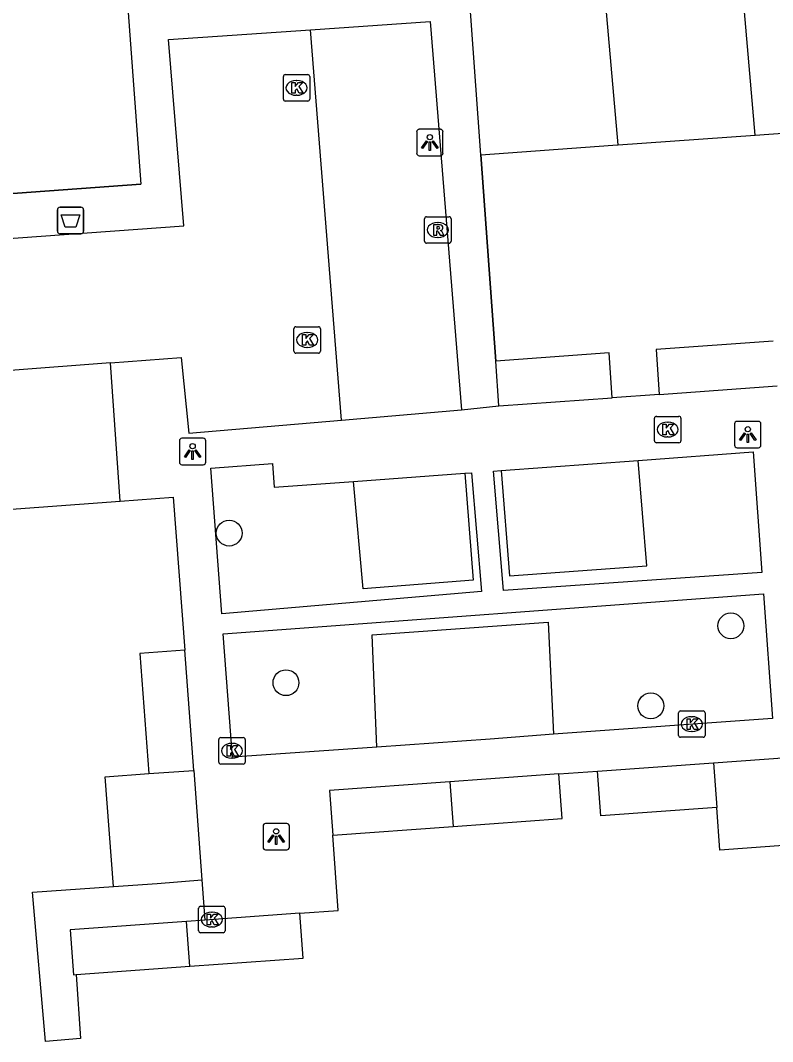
# Model space of a CAD drawing. Extents: x 161087 to 161922, y 382574 to 383873.
# Drawn here: x 161702.98 to 161731.44, y 383535.73 to 383574.33 of the extents above; entities that cross this region are included whole.
import ezdxf

# ---------------------------------------------------------------- set-up
doc = ezdxf.new("R2010")
doc.units = 0
for name, color, linetype in [('IMGEO_Afvalbak', 7, 'Continuous'), ('IMGEO_Boom', 7, 'Continuous'), ('IMGEO_Groenvoorziening', 7, 'Continuous'), ('IMGEO_Kolk', 7, 'Continuous'), ('IMGEO_Lichtpunt', 7, 'Continuous'), ('IMGEO_Muur', 7, 'Continuous'), ('IMGEO_Pand', 7, 'Continuous'), ('IMGEO_Parkeervlak_open', 7, 'Continuous'), ('IMGEO_Rijbaan_lokaal_open', 7, 'Continuous'), ('IMGEO_Rioolput', 7, 'Continuous'), ('IMGEO_Voetpad_open', 7, 'Continuous')]:
    doc.layers.add(name, color=color, linetype=linetype)

msp = doc.modelspace()

# ---------------------------------------------------------------- linework, layer by layer
at = {"layer": 'IMGEO_Afvalbak'}
for p, q in [((161704.381, 383566.364), (161704.381, 383567.164)), ((161704.381, 383567.164), (161704.381, 383566.364)), ((161704.481, 383567.264), (161705.271, 383567.264)), ((161705.271, 383567.264), (161704.481, 383567.264)), ((161705.371, 383567.164), (161705.371, 383566.364)), ((161705.371, 383566.364), (161705.371, 383567.164)), ((161705.271, 383566.264), (161704.481, 383566.264)), ((161704.481, 383566.264), (161705.271, 383566.264))]:
    msp.add_line(p, q, dxfattribs=at)
msp.add_lwpolyline([(161704.524, 383566.978), (161705.228, 383566.978), (161705.079, 383566.508), (161704.673, 383566.508), (161704.524, 383566.978)], dxfattribs=at)
for centre, start, end in [((161704.481, 383567.164), 90, 180), ((161704.481, 383567.164), 90, 180), ((161705.271, 383567.164), 0, 90), ((161705.271, 383567.164), 360, 90), ((161704.481, 383566.364), 180, 270), ((161704.481, 383566.364), 180, 270), ((161705.271, 383566.364), 270, 0), ((161705.271, 383566.364), 270, 0)]:
    msp.add_arc(centre, 0.1, start, end, dxfattribs=at)
at = {"layer": 'IMGEO_Boom'}
for centre in [(161710.88, 383554.949), (161729.859, 383551.443), (161713.029, 383549.292), (161726.83, 383548.415)]:
    msp.add_circle(centre, 0.489, dxfattribs=at)
at = {"layer": 'IMGEO_Groenvoorziening'}
for points in [[(161721.164, 383557.314), (161721.486, 383553.335), (161726.687, 383553.713), (161726.348, 383557.696)], [(161719.795, 383557.213), (161720.113, 383553.175), (161715.948, 383552.835), (161715.584, 383556.904)], [(161716.463, 383546.856), (161716.293, 383551.096), (161722.951, 383551.58), (161723.146, 383547.352)]]:
    msp.add_lwpolyline(points, dxfattribs=at)
at = {"layer": 'IMGEO_Kolk'}
for p, q in [((161712.929, 383571.353), (161712.929, 383572.205)), ((161713.004, 383572.279), (161713.856, 383572.279)), ((161713.93, 383572.205), (161713.93, 383571.353)), ((161713.417, 383572.059), (161713.442, 383572.059)), ((161713.44, 383571.499), (161713.415, 383571.499)), ((161713.856, 383571.279), (161713.004, 383571.279)), ((161713.331, 383561.824), (161713.331, 383562.676)), ((161713.406, 383562.75), (161714.258, 383562.75)), ((161713.819, 383562.53), (161713.844, 383562.53)), ((161714.332, 383562.676), (161714.332, 383561.824)), ((161714.258, 383561.75), (161713.406, 383561.75)), ((161713.842, 383561.97), (161713.817, 383561.97)), ((161726.97, 383558.436), (161726.97, 383559.288)), ((161727.045, 383559.362), (161727.897, 383559.362)), ((161727.458, 383559.142), (161727.483, 383559.142)), ((161727.971, 383559.288), (161727.971, 383558.436)), ((161727.897, 383558.362), (161727.045, 383558.362)), ((161727.481, 383558.582), (161727.456, 383558.582)), ((161727.956, 383548.228), (161728.808, 383548.228)), ((161727.881, 383547.302), (161727.881, 383548.154)), ((161728.369, 383548.008), (161728.394, 383548.008)), ((161728.882, 383548.154), (161728.882, 383547.302)), ((161728.392, 383547.448), (161728.367, 383547.448)), ((161710.486, 383546.293), (161710.486, 383547.145)), ((161710.561, 383547.219), (161711.413, 383547.219)), ((161711.487, 383547.145), (161711.487, 383546.293)), ((161728.808, 383547.228), (161727.956, 383547.228)), ((161710.974, 383546.999), (161710.999, 383546.999)), ((161710.997, 383546.439), (161710.972, 383546.439)), ((161711.413, 383546.219), (161710.561, 383546.219)), ((161709.725, 383539.913), (161709.725, 383540.765)), ((161709.8, 383540.839), (161710.652, 383540.839)), ((161710.213, 383540.619), (161710.238, 383540.619)), ((161710.726, 383540.765), (161710.726, 383539.913)), ((161710.652, 383539.839), (161709.8, 383539.839)), ((161710.236, 383540.059), (161710.211, 383540.059))]:
    msp.add_line(p, q, dxfattribs=at)
for points in [[(161712.929, 383571.353), (161712.929, 383572.205)], [(161713.004, 383572.279), (161713.856, 383572.279)], [(161713.93, 383572.205), (161713.93, 383571.353)], [(161713.25, 383571.979), (161713.373, 383571.979), (161713.373, 383571.828), (161713.503, 383571.979), (161713.667, 383571.979), (161713.521, 383571.828), (161713.674, 383571.579), (161713.522, 383571.579), (161713.437, 383571.743), (161713.373, 383571.676), (161713.373, 383571.579), (161713.25, 383571.579), (161713.25, 383571.979)], [(161713.856, 383571.279), (161713.004, 383571.279)], [(161713.331, 383561.824), (161713.331, 383562.676)], [(161713.406, 383562.75), (161714.258, 383562.75)], [(161714.332, 383562.676), (161714.332, 383561.824)], [(161713.652, 383562.45), (161713.775, 383562.45), (161713.775, 383562.299), (161713.905, 383562.45), (161714.069, 383562.45), (161713.923, 383562.299), (161714.076, 383562.05), (161713.924, 383562.05), (161713.839, 383562.214), (161713.775, 383562.147), (161713.775, 383562.05), (161713.652, 383562.05), (161713.652, 383562.45)], [(161714.258, 383561.75), (161713.406, 383561.75)], [(161726.97, 383558.436), (161726.97, 383559.288)], [(161727.045, 383559.362), (161727.897, 383559.362)], [(161727.291, 383559.062), (161727.414, 383559.062), (161727.414, 383558.911), (161727.544, 383559.062), (161727.708, 383559.062), (161727.562, 383558.911), (161727.715, 383558.662), (161727.563, 383558.662), (161727.478, 383558.826), (161727.414, 383558.759), (161727.414, 383558.662), (161727.291, 383558.662), (161727.291, 383559.062)], [(161727.971, 383559.288), (161727.971, 383558.436)], [(161727.897, 383558.362), (161727.045, 383558.362)], [(161727.956, 383548.228), (161728.808, 383548.228)], [(161727.881, 383547.302), (161727.881, 383548.154)], [(161728.202, 383547.928), (161728.325, 383547.928), (161728.325, 383547.777), (161728.455, 383547.928), (161728.619, 383547.928), (161728.473, 383547.777), (161728.626, 383547.528), (161728.474, 383547.528), (161728.389, 383547.692), (161728.325, 383547.625), (161728.325, 383547.528), (161728.202, 383547.528), (161728.202, 383547.928)], [(161728.882, 383548.154), (161728.882, 383547.302)], [(161710.486, 383546.293), (161710.486, 383547.145)], [(161710.561, 383547.219), (161711.413, 383547.219)], [(161711.487, 383547.145), (161711.487, 383546.293)], [(161728.808, 383547.228), (161727.956, 383547.228)], [(161710.807, 383546.919), (161710.93, 383546.919), (161710.93, 383546.768), (161711.06, 383546.919), (161711.224, 383546.919), (161711.078, 383546.768), (161711.231, 383546.519), (161711.079, 383546.519), (161710.994, 383546.683), (161710.93, 383546.616), (161710.93, 383546.519), (161710.807, 383546.519), (161710.807, 383546.919)], [(161711.413, 383546.219), (161710.561, 383546.219)], [(161709.725, 383539.913), (161709.725, 383540.765)], [(161709.8, 383540.839), (161710.652, 383540.839)], [(161710.046, 383540.539), (161710.169, 383540.539), (161710.169, 383540.388), (161710.299, 383540.539), (161710.463, 383540.539), (161710.317, 383540.388), (161710.47, 383540.139), (161710.318, 383540.139), (161710.233, 383540.303), (161710.169, 383540.236), (161710.169, 383540.139), (161710.046, 383540.139), (161710.046, 383540.539)], [(161710.726, 383540.765), (161710.726, 383539.913)], [(161710.652, 383539.839), (161709.8, 383539.839)]]:
    msp.add_lwpolyline(points, dxfattribs=at)
for centre, start, end in [((161713.006, 383572.203), 91.552, 178.448), ((161713.006, 383572.203), 91.552, 178.448), ((161713.854, 383572.203), 1.552, 88.448), ((161713.854, 383572.203), 1.552, 88.448), ((161713.006, 383571.355), 181.552, 268.448), ((161713.006, 383571.355), 181.552, 268.448), ((161713.854, 383571.355), 271.552, 358.448), ((161713.854, 383571.355), 271.552, 358.448), ((161713.408, 383562.674), 91.552, 178.448), ((161713.408, 383562.674), 91.552, 178.448), ((161714.256, 383562.674), 1.552, 88.448), ((161714.256, 383562.674), 1.552, 88.448), ((161713.408, 383561.826), 181.552, 268.448), ((161713.408, 383561.826), 181.552, 268.448), ((161714.256, 383561.826), 271.552, 358.448), ((161714.256, 383561.826), 271.552, 358.448), ((161727.047, 383559.286), 91.552, 178.448), ((161727.047, 383559.286), 91.552, 178.448), ((161727.895, 383559.286), 1.552, 88.448), ((161727.895, 383559.286), 1.552, 88.448), ((161727.047, 383558.438), 181.552, 268.448), ((161727.047, 383558.438), 181.552, 268.448), ((161727.895, 383558.438), 271.552, 358.448), ((161727.895, 383558.438), 271.552, 358.448), ((161727.958, 383548.152), 91.552, 178.448), ((161727.958, 383548.152), 91.552, 178.448), ((161728.806, 383548.152), 1.552, 88.448), ((161728.806, 383548.152), 1.552, 88.448), ((161710.563, 383547.143), 91.552, 178.448), ((161710.563, 383547.143), 91.552, 178.448), ((161711.411, 383547.143), 1.552, 88.448), ((161711.411, 383547.143), 1.552, 88.448), ((161727.958, 383547.304), 181.552, 268.448), ((161727.958, 383547.304), 181.552, 268.448), ((161728.806, 383547.304), 271.552, 358.448), ((161728.806, 383547.304), 271.552, 358.448), ((161710.563, 383546.295), 181.552, 268.448), ((161710.563, 383546.295), 181.552, 268.448), ((161711.411, 383546.295), 271.552, 358.448), ((161711.411, 383546.295), 271.552, 358.448), ((161709.802, 383540.763), 91.552, 178.448), ((161709.802, 383540.763), 91.552, 178.448), ((161710.65, 383540.763), 1.552, 88.448), ((161710.65, 383540.763), 1.552, 88.448), ((161709.802, 383539.915), 181.552, 268.448), ((161709.802, 383539.915), 181.552, 268.448), ((161710.65, 383539.915), 271.552, 358.448), ((161710.65, 383539.915), 271.552, 358.448)]:
    msp.add_arc(centre, 0.0765, start, end, dxfattribs=at)
for centre, major_axis, ratio, start_param, end_param in [((161713.416, 383571.779), (-0.387, 0.002), 0.722429, 4.712389, 7.853982), ((161713.441, 383571.779), (-0.39, 0.002), 0.717154, 1.570796, 4.712389), ((161713.818, 383562.25), (-0.387, 0.002), 0.722429, 4.712389, 7.853982), ((161713.843, 383562.25), (-0.39, 0.002), 0.717154, 1.570796, 4.712389), ((161727.457, 383558.862), (-0.387, 0.002), 0.722429, 4.712389, 7.853982), ((161727.482, 383558.862), (-0.39, 0.002), 0.717154, 1.570796, 4.712389), ((161728.368, 383547.728), (-0.387, 0.002), 0.722429, 4.712389, 7.853982), ((161728.393, 383547.728), (-0.39, 0.002), 0.717154, 1.570796, 4.712389), ((161710.973, 383546.719), (-0.387, 0.002), 0.722429, 4.712389, 7.853982), ((161710.998, 383546.719), (-0.39, 0.002), 0.717154, 1.570796, 4.712389), ((161710.212, 383540.339), (-0.387, 0.002), 0.722429, 4.712389, 7.853982), ((161710.237, 383540.339), (-0.39, 0.002), 0.717154, 1.570796, 4.712389)]:
    msp.add_ellipse(centre, major_axis=major_axis, ratio=ratio, start_param=start_param, end_param=end_param, dxfattribs=at)
at = {"layer": 'IMGEO_Lichtpunt'}
for p, q in [((161718.875, 383570.212), (161718.067, 383570.212)), ((161718.875, 383570.212), (161718.067, 383570.212)), ((161717.973, 383570.117), (161717.973, 383569.31)), ((161717.973, 383570.117), (161717.973, 383569.31)), ((161718.969, 383569.31), (161718.969, 383570.117)), ((161718.969, 383569.31), (161718.969, 383570.117)), ((161718.067, 383569.216), (161718.875, 383569.216)), ((161718.067, 383569.216), (161718.875, 383569.216)), ((161730, 383559.078), (161730, 383558.271)), ((161730, 383559.078), (161730, 383558.271)), ((161730.902, 383559.173), (161730.094, 383559.173)), ((161730.902, 383559.173), (161730.094, 383559.173)), ((161730.996, 383558.271), (161730.996, 383559.078)), ((161730.996, 383558.271), (161730.996, 383559.078)), ((161708.997, 383558.436), (161708.997, 383557.629)), ((161708.997, 383558.436), (161708.997, 383557.629)), ((161709.899, 383558.531), (161709.091, 383558.531)), ((161709.899, 383558.531), (161709.091, 383558.531)), ((161709.993, 383557.629), (161709.993, 383558.436)), ((161709.993, 383557.629), (161709.993, 383558.436)), ((161730.094, 383558.177), (161730.902, 383558.177)), ((161730.094, 383558.177), (161730.902, 383558.177)), ((161709.091, 383557.535), (161709.899, 383557.535)), ((161709.091, 383557.535), (161709.899, 383557.535)), ((161713.063, 383543.971), (161712.255, 383543.971)), ((161713.063, 383543.971), (161712.255, 383543.971)), ((161712.161, 383543.876), (161712.161, 383543.069)), ((161712.161, 383543.876), (161712.161, 383543.069)), ((161713.157, 383543.069), (161713.157, 383543.876)), ((161713.157, 383543.069), (161713.157, 383543.876)), ((161712.255, 383542.975), (161713.063, 383542.975)), ((161712.255, 383542.975), (161713.063, 383542.975))]:
    msp.add_line(p, q, dxfattribs=at)
for points in [[(161718.347, 383569.781), (161718.386, 383569.753), (161718.198, 383569.491), (161718.16, 383569.518), (161718.347, 383569.781)], [(161718.449, 383569.733), (161718.496, 383569.733), (161718.496, 383569.411), (161718.449, 383569.411), (161718.449, 383569.733)], [(161718.559, 383569.753), (161718.597, 383569.78), (161718.784, 383569.518), (161718.745, 383569.49), (161718.559, 383569.753)], [(161730.374, 383558.742), (161730.413, 383558.714), (161730.225, 383558.452), (161730.187, 383558.479), (161730.374, 383558.742)], [(161730.476, 383558.694), (161730.523, 383558.694), (161730.523, 383558.372), (161730.476, 383558.372), (161730.476, 383558.694)], [(161730.586, 383558.714), (161730.624, 383558.741), (161730.811, 383558.479), (161730.772, 383558.451), (161730.586, 383558.714)], [(161709.371, 383558.1), (161709.41, 383558.072), (161709.222, 383557.81), (161709.184, 383557.837), (161709.371, 383558.1)], [(161709.473, 383558.052), (161709.52, 383558.052), (161709.52, 383557.73), (161709.473, 383557.73), (161709.473, 383558.052)], [(161709.583, 383558.072), (161709.621, 383558.099), (161709.808, 383557.837), (161709.769, 383557.809), (161709.583, 383558.072)], [(161712.535, 383543.54), (161712.574, 383543.512), (161712.386, 383543.25), (161712.348, 383543.277), (161712.535, 383543.54)], [(161712.637, 383543.492), (161712.684, 383543.492), (161712.684, 383543.17), (161712.637, 383543.17), (161712.637, 383543.492)], [(161712.747, 383543.512), (161712.785, 383543.539), (161712.972, 383543.277), (161712.933, 383543.249), (161712.747, 383543.512)]]:
    msp.add_lwpolyline(points, dxfattribs=at)
for centre in [(161718.472, 383569.915), (161730.499, 383558.876), (161709.496, 383558.234), (161712.66, 383543.674)]:
    msp.add_circle(centre, 0.0994, dxfattribs=at)
for centre, start, end in [((161718.067, 383570.117), 90, 180), ((161718.067, 383570.117), 90, 180), ((161718.875, 383570.117), 0, 90), ((161718.875, 383570.117), 0, 90), ((161718.067, 383569.31), 180, 270), ((161718.067, 383569.31), 180, 270), ((161718.875, 383569.31), 270, 0), ((161718.875, 383569.31), 270, 360), ((161730.094, 383559.078), 90, 180), ((161730.094, 383559.078), 90, 180), ((161730.902, 383559.078), 0, 90), ((161730.902, 383559.078), 0, 90), ((161709.091, 383558.436), 90, 180), ((161709.091, 383558.436), 90, 180), ((161709.899, 383558.436), 0, 90), ((161709.899, 383558.436), 0, 90), ((161730.094, 383558.271), 180, 270), ((161730.094, 383558.271), 180, 270), ((161730.902, 383558.271), 270, 0), ((161730.902, 383558.271), 270, 360), ((161709.091, 383557.629), 180, 270), ((161709.091, 383557.629), 180, 270), ((161709.899, 383557.629), 270, 0), ((161709.899, 383557.629), 270, 360), ((161712.255, 383543.876), 90, 180), ((161712.255, 383543.876), 90, 180), ((161713.063, 383543.876), 0, 90), ((161713.063, 383543.876), 0, 90), ((161712.255, 383543.069), 180, 270), ((161712.255, 383543.069), 180, 270), ((161713.063, 383543.069), 270, 0), ((161713.063, 383543.069), 270, 360)]:
    msp.add_arc(centre, 0.0946, start, end, dxfattribs=at)
at = {"layer": 'IMGEO_Muur'}
for points in [[(161720.404, 383569.252), (161720.965, 383561.451)], [(161695.766, 383567.282), (161707.543, 383568.133)], [(161699.049, 383555.589), (161706.758, 383556.156)], [(161706.758, 383556.156), (161708.763, 383556.304), (161709.197, 383550.521)]]:
    msp.add_lwpolyline(points, dxfattribs=at)
at = {"layer": 'IMGEO_Pand'}
for points in [[(161730.782, 383569.996), (161729.996, 383579.041)], [(161725.592, 383569.624), (161724.807, 383578.669)], [(161720.404, 383569.252), (161719.927, 383575.895)], [(161730.782, 383569.996), (161735.97, 383570.368)], [(161725.592, 383569.624), (161730.782, 383569.996)], [(161720.404, 383569.252), (161725.392, 383569.61), (161725.592, 383569.624)], [(161731.459, 383562.205), (161727.03, 383561.887), (161727.151, 383560.191)], [(161725.375, 383560.063), (161725.254, 383561.759), (161720.965, 383561.451)], [(161721.086, 383559.755), (161720.965, 383561.451)], [(161727.151, 383560.191), (161731.606, 383560.511)], [(161721.086, 383559.755), (161725.375, 383560.063)], [(161709.197, 383550.521), (161707.502, 383550.394), (161707.843, 383545.856)], [(161709.539, 383545.978), (161709.197, 383550.521)], [(161729.207, 383546.269), (161733.031, 383546.544)], [(161707.843, 383545.856), (161709.539, 383545.978)], [(161709.539, 383545.978), (161709.85, 383541.835)], [(161724.813, 383545.954), (161729.207, 383546.269)], [(161729.33, 383544.574), (161724.936, 383544.259), (161724.813, 383545.954)], [(161729.207, 383546.269), (161729.33, 383544.574)], [(161706.503, 383541.59), (161706.19, 383545.737), (161707.843, 383545.856)], [(161719.228, 383545.551), (161714.679, 383545.223), (161714.802, 383543.528)], [(161723.357, 383545.849), (161719.228, 383545.551)], [(161719.228, 383545.551), (161719.349, 383543.856)], [(161719.349, 383543.856), (161723.48, 383544.154), (161723.357, 383545.849)], [(161733.724, 383543.271), (161729.446, 383542.963), (161729.33, 383544.574)], [(161714.802, 383543.528), (161719.349, 383543.856)], [(161706.503, 383541.59), (161708.155, 383541.708), (161709.85, 383541.835)], [(161709.387, 383538.573), (161713.677, 383538.885), (161713.553, 383540.58)], [(161713.553, 383540.58), (161709.963, 383540.319)], [(161709.265, 383540.268), (161704.866, 383539.949), (161704.99, 383538.254), (161705.085, 383538.261)], [(161709.963, 383540.319), (161709.265, 383540.268)], [(161709.387, 383538.573), (161709.265, 383540.268)], [(161705.085, 383538.261), (161709.387, 383538.573)]]:
    msp.add_lwpolyline(points, dxfattribs=at)
at = {"layer": 'IMGEO_Parkeervlak_open'}
msp.add_lwpolyline([(161699.049, 383555.589), (161706.758, 383556.156)], dxfattribs=at)
at = {"layer": 'IMGEO_Rijbaan_lokaal_open'}
for points in [[(161686.508, 383565.209), (161698.363, 383566.08), (161698.351, 383565.788), (161709.165, 383566.566), (161708.581, 383573.609), (161713.951, 383573.974)], [(161715.126, 383559.221), (161713.951, 383573.974)], [(161706.384, 383561.383), (161698.644, 383560.787)], [(161706.384, 383561.383), (161709.068, 383561.59), (161709.358, 383558.723), (161715.126, 383559.221)]]:
    msp.add_lwpolyline(points, dxfattribs=at)
at = {"layer": 'IMGEO_Rioolput'}
for p, q in [((161718.271, 383565.981), (161718.271, 383566.833)), ((161718.346, 383566.907), (161719.198, 383566.907)), ((161719.272, 383566.833), (161719.272, 383565.981)), ((161718.759, 383566.687), (161718.784, 383566.687)), ((161718.782, 383566.127), (161718.757, 383566.127)), ((161719.198, 383565.907), (161718.346, 383565.907))]:
    msp.add_line(p, q, dxfattribs=at)
for points in [[(161718.271, 383565.981), (161718.271, 383566.833)], [(161718.346, 383566.907), (161719.198, 383566.907)], [(161719.272, 383566.833), (161719.272, 383565.981)], [(161718.86, 383566.605), (161718.608, 383566.607), (161718.608, 383566.207)], [(161718.608, 383566.207), (161718.732, 383566.207), (161718.732, 383566.369), (161718.743, 383566.369)], [(161718.786, 383566.526), (161718.732, 383566.526), (161718.732, 383566.445)], [(161718.732, 383566.445), (161718.784, 383566.445)], [(161718.79, 383566.34), (161718.861, 383566.207), (161719.001, 383566.207), (161718.936, 383566.333)], [(161719.198, 383565.907), (161718.346, 383565.907)]]:
    msp.add_lwpolyline(points, dxfattribs=at)
for centre, radius, start, end in [((161718.348, 383566.831), 0.0765, 91.552, 178.448), ((161718.348, 383566.831), 0.0765, 91.552, 178.448), ((161719.196, 383566.831), 0.0765, 1.552, 88.448), ((161719.196, 383566.831), 0.0765, 1.552, 88.448), ((161718.742, 383566.316), 0.0533, 26.0293, 88.6989), ((161718.768, 383566.634), 0.19, 274.7715, 282.9687), ((161718.792, 383566.43), 0.0964, 77.0061, 93.1865), ((161718.806, 383566.487), 0.0378, 276.6634, 79.6772), ((161718.859, 383566.495), 0.109, 350.3612, 89.416), ((161718.857, 383566.495), 0.112, 277.5842, 350.9817), ((161718.841, 383566.28), 0.108, 29.5134, 73.7905), ((161718.348, 383565.983), 0.0765, 181.552, 268.448), ((161718.348, 383565.983), 0.0765, 181.552, 268.448), ((161719.196, 383565.983), 0.0765, 271.552, 358.448), ((161719.196, 383565.983), 0.0765, 271.552, 358.448)]:
    msp.add_arc(centre, radius, start, end, dxfattribs=at)
for centre, major_axis, ratio, start_param, end_param in [((161718.758, 383566.407), (-0.387, 0.002), 0.722429, 4.712389, 7.853982), ((161718.783, 383566.407), (-0.39, 0.002), 0.717154, 1.570796, 4.712389)]:
    msp.add_ellipse(centre, major_axis=major_axis, ratio=ratio, start_param=start_param, end_param=end_param, dxfattribs=at)
at = {"layer": 'IMGEO_Voetpad_open'}
for points in [[(161716.877, 383575.684), (161707.028, 383574.973), (161707.543, 383568.133), (161695.766, 383567.282)], [(161713.951, 383573.974), (161718.482, 383574.282), (161719.663, 383559.613)], [(161720.965, 383561.451), (161720.404, 383569.252)], [(161706.758, 383556.156), (161706.384, 383561.383)], [(161727.151, 383560.191), (161725.375, 383560.063)], [(161715.126, 383559.221), (161719.663, 383559.613)], [(161719.663, 383559.613), (161721.086, 383559.755)], [(161726.348, 383557.696), (161730.709, 383558.016), (161731.036, 383553.459), (161721.262, 383552.782), (161720.879, 383557.293), (161721.164, 383557.314)], [(161719.795, 383557.213), (161720.048, 383557.232), (161720.425, 383552.737), (161710.599, 383551.892), (161710.185, 383557.405), (161712.519, 383557.58), (161712.587, 383556.683), (161715.584, 383556.904)], [(161721.164, 383557.314), (161726.348, 383557.696)], [(161715.584, 383556.904), (161719.795, 383557.213)], [(161706.758, 383556.156), (161708.763, 383556.304), (161709.197, 383550.521)], [(161716.463, 383546.856), (161711.006, 383546.475), (161710.655, 383551.142), (161731.094, 383552.652), (161731.432, 383547.942), (161723.146, 383547.352)], [(161723.146, 383547.352), (161720.758, 383547.156), (161716.463, 383546.856)], [(161723.357, 383545.849), (161724.813, 383545.954)], [(161713.553, 383540.58), (161715.009, 383540.685), (161714.802, 383543.528)], [(161709.85, 383541.835), (161709.963, 383540.319)], [(161705.085, 383538.261), (161705.26, 383535.843), (161703.927, 383535.726), (161703.433, 383541.37), (161706.503, 383541.59)]]:
    msp.add_lwpolyline(points, dxfattribs=at)

doc.saveas('drawing.dxf')
